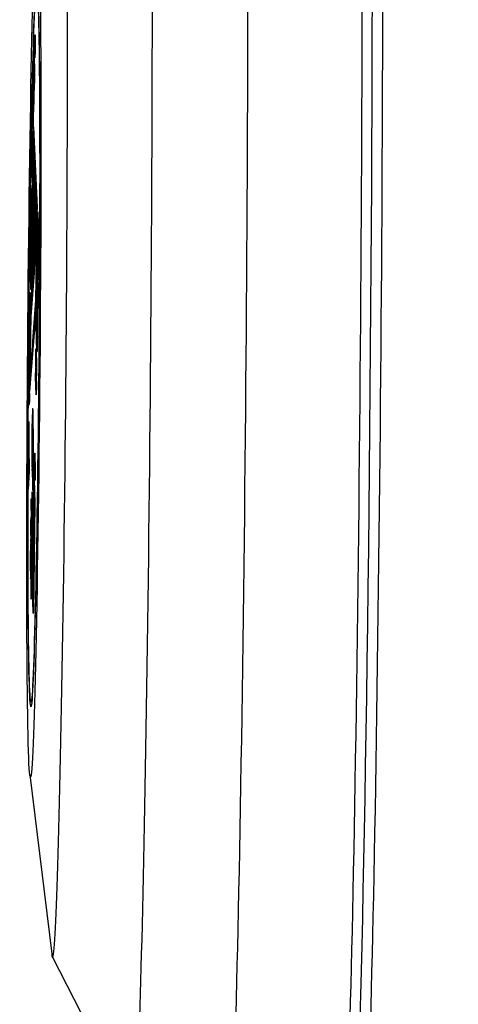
# Model space of a CAD drawing. Header units: inches. Extents: x 36 to 1719, y -84 to 1122.
# Tile 470 of 558: x 645.322 to 646.161, y 808.541 to 810.423. Entities that reach past the tile are written whole.
import ezdxf

# ---------------------------------------------------------------- set-up
doc = ezdxf.new("R2010")
doc.units = ezdxf.units.IN
doc.header["$LTSCALE"] = 48
doc.header["$MEASUREMENT"] = 0
doc.layers.add('Dimension (ANSI)', color=7, linetype='Continuous', lineweight=25)
doc.layers.add('Visible (ANSI)', color=7, linetype='Continuous', lineweight=30)
doc.styles.add('Note Text (ANSI)', font='tahoma.ttf')
doc.dimstyles.new('Architectural (ANSI)', dxfattribs={"dimscale": 48, "dimtxt": 0.125, "dimasz": 0.098425, "dimexe": 0.125, "dimexo": 0.0625, "dimgap": 0.031496, "dimtad": 0, "dimtih": 1, "dimtoh": 1, "dimdec": 4, "dimrnd": 1e-08, "dimzin": 3, "dimdsep": 46, "dimlunit": 4, "dimtxsty": 'Note Text (ANSI)', "dimcen": 0.09, "dimdle": 0.393701, "dimclrd": 256, "dimclre": 256, "dimclrt": 256, "dimadec": 0, "dimazin": 3, "dimtfac": 0.96, "dimtofl": 0, "dimtmove": 0, "dimatfit": 3, "dimfxl": 1, "dimfrac": 2, "dimtolj": 1, "dimtzin": 12, "dimlwd": -1, "dimlwe": -1, "dimarcsym": 0})

# ---------------------------------------------------------------- blocks, each defined once
blk = doc.blocks.new('*D22')
at = {"layer": 'Defpoints', "color": 0, "transparency": 16777216}
for p in [(690.0142, 1004.0529), (597.7408, 757.4914), (727.9177, 757.4914)]:
    blk.add_point(p, dxfattribs=at)
at = {"layer": 'Dimension (ANSI)', "transparency": 16777216}
for p, q in [((687.0142, 1004.0529), (591.7408, 1004.0529)), ((597.7408, 999.3285), (597.7408, 903.5717)), ((597.7408, 762.2158), (597.7408, 892.9726)), ((724.9177, 757.4914), (591.7408, 757.4914))]:
    blk.add_line(p, q, dxfattribs=at)
for points in [[(596.9534, 999.3285), (598.5282, 999.3285), (597.7408, 1004.0529)], [(596.9534, 762.2158), (598.5282, 762.2158), (597.7408, 757.4914)]]:
    blk.add_solid(points, dxfattribs=at)
at = {"layer": 'Dimension (ANSI)', "transparency": 16777216, "insert": (577.7824, 902.0599), "char_height": 6, "attachment_point": 1, "style": 'Note Text (ANSI)'}
blk.add_mtext('\\A1;20\'-6 9/16"', dxfattribs=at)

msp = doc.modelspace()

# ---------------------------------------------------------------- linework, layer by layer
at = {"layer": 'Visible (ANSI)'}
for p, q in [((645.35063, 810.37778), (645.35104, 810.38544)), ((645.35102, 810.38037), (645.35087, 810.37751)), ((645.35097, 810.35622), (645.3511, 810.38666)), ((645.35104, 810.38544), (645.35102, 810.38037)), ((645.35102, 810.38037), (645.35107, 810.38037)), ((645.35104, 810.38544), (645.35109, 810.38544)), ((645.35116, 810.3817), (645.35106, 810.35773)), ((645.3511, 810.38666), (645.35125, 810.38911)), ((645.35116, 810.35934), (645.35116, 810.3817)), ((645.35125, 810.3698), (645.35143, 810.392)), ((645.35125, 810.38911), (645.35125, 810.3698)), ((645.35125, 810.38911), (645.35141, 810.38911)), ((645.35146, 810.38646), (645.35126, 810.36091)), ((645.35136, 810.36251), (645.35146, 810.38646)), ((645.35143, 810.392), (645.35158, 810.39447)), ((645.35158, 810.39447), (645.35145, 810.36403)), ((645.35158, 810.39447), (645.35197, 810.39447)), ((645.35197, 810.39447), (645.35184, 810.36403)), ((645.34926, 810.34657), (645.35044, 810.37392)), ((645.35042, 810.36283), (645.3495, 810.34167)), ((645.35071, 810.36062), (645.3499, 810.34167)), ((645.35044, 810.37392), (645.35042, 810.36283)), ((645.35042, 810.36283), (645.35072, 810.36283)), ((645.35044, 810.37392), (645.35062, 810.37392)), ((645.35062, 810.37271), (645.35063, 810.37778)), ((645.35077, 810.37556), (645.35062, 810.37271)), ((645.35062, 810.37271), (645.35076, 810.3727)), ((645.35068, 810.35065), (645.35077, 810.37556)), ((645.35087, 810.37751), (645.35078, 810.3526)), ((645.35087, 810.37751), (645.35106, 810.37751)), ((645.35126, 810.36091), (645.35116, 810.35934)), ((645.35126, 810.36091), (645.35165, 810.36091)), ((645.35145, 810.36403), (645.35136, 810.36251)), ((645.35136, 810.36251), (645.35175, 810.36251)), ((645.35145, 810.36403), (645.35184, 810.36403)), ((645.35165, 810.36091), (645.35155, 810.35934)), ((645.35166, 810.36251), (645.35165, 810.36091)), ((645.35184, 810.36403), (645.35175, 810.36251)), ((645.34912, 810.28094), (645.34926, 810.34657)), ((645.3495, 810.34167), (645.34947, 810.32689)), ((645.3495, 810.34167), (645.3499, 810.34167)), ((645.3499, 810.34167), (645.34989, 810.33654)), ((645.35078, 810.3526), (645.35068, 810.35065)), ((645.35068, 810.35065), (645.35107, 810.35065)), ((645.35078, 810.3526), (645.35118, 810.3526)), ((645.35106, 810.35773), (645.35097, 810.35622)), ((645.35097, 810.35622), (645.35136, 810.35622)), ((645.35106, 810.35773), (645.35146, 810.35773)), ((645.35118, 810.3526), (645.35107, 810.35065)), ((645.35116, 810.35934), (645.35155, 810.35934)), ((645.35119, 810.35622), (645.35118, 810.3526)), ((645.35146, 810.35773), (645.35136, 810.35622)), ((645.35146, 810.35934), (645.35146, 810.35773)), ((645.34834, 810.31701), (645.34856, 810.32436)), ((645.34856, 810.32436), (645.34865, 810.26545)), ((645.34856, 810.32436), (645.34895, 810.32435)), ((645.34895, 810.32435), (645.34904, 810.26545)), ((645.34998, 810.32817), (645.34945, 810.3158)), ((645.34947, 810.32689), (645.35, 810.33926)), ((645.35037, 810.32817), (645.34984, 810.3158)), ((645.35, 810.33926), (645.34998, 810.32817)), ((645.34998, 810.32817), (645.35037, 810.32817)), ((645.35, 810.33926), (645.3504, 810.33926)), ((645.3504, 810.33926), (645.35037, 810.32817)), ((645.34786, 810.26327), (645.34834, 810.31701)), ((645.3503, 810.30854), (645.34912, 810.28094)), ((645.34941, 810.29956), (645.35033, 810.32097)), ((645.34945, 810.3158), (645.34941, 810.29956)), ((645.34945, 810.3158), (645.34984, 810.3158)), ((645.3507, 810.30854), (645.34951, 810.28094)), ((645.34984, 810.3158), (645.34983, 810.30921)), ((645.35033, 810.32097), (645.3503, 810.30854)), ((645.3503, 810.30854), (645.3507, 810.30854)), ((645.35033, 810.32097), (645.35073, 810.32096)), ((645.35073, 810.32096), (645.3507, 810.30854)), ((645.34705, 810.27289), (645.34727, 810.28034)), ((645.34713, 810.21398), (645.34705, 810.27289)), ((645.34727, 810.28034), (645.34786, 810.26327)), ((645.34727, 810.28034), (645.34766, 810.28034)), ((645.34766, 810.28034), (645.34794, 810.27223)), ((645.34912, 810.28094), (645.34951, 810.28094)), ((645.3477, 810.24965), (645.34775, 810.22143)), ((645.34789, 810.24733), (645.34784, 810.24551)), ((645.34789, 810.24733), (645.34829, 810.24733)), ((645.34829, 810.24733), (645.34823, 810.24551)), ((645.34865, 810.26545), (645.3484, 810.25698)), ((645.3484, 810.25698), (645.34879, 810.25697)), ((645.34865, 810.26545), (645.34904, 810.26545)), ((645.34904, 810.26545), (645.34879, 810.25697)), ((645.34784, 810.24551), (645.34823, 810.24551)), ((645.34353, 809.90781), (645.3479, 810.21792)), ((645.34543, 810.19843), (645.34568, 810.21027)), ((645.34568, 810.21027), (645.34668, 810.19333)), ((645.34568, 810.21027), (645.34607, 810.21027)), ((645.34607, 810.21027), (645.34708, 810.19333)), ((645.34735, 810.22144), (645.34713, 810.21398)), ((645.34713, 810.21398), (645.34753, 810.21398)), ((645.34735, 810.22144), (645.34775, 810.22143)), ((645.34775, 810.22143), (645.34753, 810.21398)), ((645.3479, 810.21792), (645.35536, 810.06458)), ((645.3479, 810.21792), (645.34829, 810.21792)), ((645.34829, 810.21792), (645.35576, 810.06458)), ((645.34422, 809.93486), (645.34787, 810.19472)), ((645.34518, 810.12128), (645.34543, 810.19843)), ((645.34562, 810.19477), (645.34553, 810.16386)), ((645.34601, 810.18702), (645.34562, 810.19477)), ((645.34668, 810.19333), (645.3464, 810.17954)), ((645.34668, 810.19333), (645.34708, 810.19333)), ((645.34708, 810.19333), (645.34679, 810.17953)), ((645.34787, 810.19472), (645.34811, 810.18987)), ((645.34811, 810.18987), (645.34459, 809.93982)), ((645.34835, 810.18501), (645.34497, 809.94479)), ((645.34865, 810.17874), (645.34545, 809.9512)), ((645.34618, 810.18345), (645.34548, 810.14996)), ((645.34553, 810.16386), (645.34601, 810.18702)), ((645.34556, 809.95272), (645.34872, 810.17725)), ((645.34649, 810.17954), (645.34588, 810.14995)), ((645.34896, 810.1724), (645.34594, 809.95769)), ((645.34599, 810.18736), (645.34599, 810.186)), ((645.3464, 810.17954), (645.34618, 810.18345)), ((645.3464, 810.17954), (645.34679, 810.17953)), ((645.34872, 810.17725), (645.34835, 810.18501)), ((645.34948, 810.16172), (645.34896, 810.1724)), ((645.34927, 810.16613), (645.34642, 809.9641)), ((645.34676, 809.9686), (645.34948, 810.16172)), ((645.34714, 809.97356), (645.34972, 810.15687)), ((645.34972, 810.15687), (645.35038, 810.14328)), ((645.34548, 810.14996), (645.34544, 810.13351)), ((645.34548, 810.14996), (645.34588, 810.14995)), ((645.34588, 810.14995), (645.34583, 810.13351)), ((645.34762, 809.97997), (645.35002, 810.1506)), ((645.35038, 810.14328), (645.34819, 809.98745)), ((645.34856, 809.99242), (645.35062, 810.13843)), ((645.35062, 810.13843), (645.35142, 810.12193)), ((645.34544, 810.13351), (645.34518, 810.12128)), ((645.34518, 810.12128), (645.34558, 810.12127)), ((645.34544, 810.13351), (645.34583, 810.13351)), ((645.34583, 810.13351), (645.34558, 810.12127)), ((645.34904, 809.99883), (645.35092, 810.13216)), ((645.35142, 810.12193), (645.34983, 810.00929)), ((645.35021, 810.01425), (645.35166, 810.11708)), ((645.35166, 810.11708), (645.3526, 810.09766)), ((645.34388, 810.05566), (645.34463, 810.10136)), ((645.34463, 810.10136), (645.34503, 810.10135)), ((645.34463, 810.10136), (645.34474, 810.09454)), ((645.34503, 810.10135), (645.34514, 810.09454)), ((645.35069, 810.02066), (645.35196, 810.1108)), ((645.3526, 810.09766), (645.35171, 810.03409)), ((645.34318, 810.07071), (645.34341, 810.08486)), ((645.34341, 810.08486), (645.3438, 810.08485)), ((645.34341, 810.08486), (645.34388, 810.05566)), ((645.34474, 810.09454), (645.34376, 810.03469)), ((645.3438, 810.08485), (645.34408, 810.06774)), ((645.34514, 810.09454), (645.34415, 810.03469)), ((645.34474, 810.09454), (645.34514, 810.09454)), ((645.35208, 810.03906), (645.35284, 810.09281)), ((645.35256, 810.04547), (645.35314, 810.08654)), ((645.35284, 810.09281), (645.35413, 810.06623)), ((645.34117, 809.96652), (645.34256, 810.07086)), ((645.34277, 810.0641), (645.34169, 809.9837)), ((645.34316, 810.06409), (645.34208, 809.9837)), ((645.34256, 810.07086), (645.34277, 810.0641)), ((645.34256, 810.07086), (645.34296, 810.07085)), ((645.34277, 810.0641), (645.34316, 810.06409)), ((645.34296, 810.07085), (645.34316, 810.06409)), ((645.34376, 810.03469), (645.34318, 810.07071)), ((645.35536, 810.06458), (645.34353, 809.90781)), ((645.35576, 810.06458), (645.34392, 809.9078)), ((645.35413, 810.06623), (645.35208, 810.03906)), ((645.35536, 810.06458), (645.35576, 810.06458)), ((645.35365, 809.83828), (645.35671, 810.05588)), ((645.35671, 810.05588), (645.35797, 810.00685)), ((645.35671, 810.05588), (645.35711, 810.05587)), ((645.35711, 810.05587), (645.35837, 810.00685)), ((645.34304, 809.87316), (645.35488, 810.02994)), ((645.34376, 810.03469), (645.34415, 810.03469)), ((645.35171, 810.03409), (645.35021, 810.01425)), ((645.35488, 810.02994), (645.35256, 809.86529)), ((645.35527, 810.02994), (645.35295, 809.86528)), ((645.3541, 809.84876), (645.35665, 810.03008)), ((645.35488, 810.02994), (645.35527, 810.02994)), ((645.35665, 810.03008), (645.35752, 809.99638)), ((645.342, 809.97353), (645.34258, 810.01692)), ((645.34279, 810.00988), (645.34221, 809.96649)), ((645.34258, 810.01692), (645.34279, 810.00988)), ((645.34258, 810.01692), (645.34297, 810.01692)), ((645.34318, 810.00988), (645.3426, 809.96648)), ((645.34279, 810.00988), (645.34318, 810.00988)), ((645.34297, 810.01692), (645.34318, 810.00988)), ((645.34311, 809.85603), (645.35419, 810.00289)), ((645.34983, 810.00929), (645.34856, 809.99242)), ((645.35419, 810.00289), (645.35256, 809.88684)), ((645.35489, 809.84875), (645.35716, 810.01029)), ((645.35797, 810.00685), (645.35491, 809.78926)), ((645.35837, 810.00685), (645.3553, 809.78926)), ((645.35797, 810.00685), (645.35837, 810.00685)), ((645.34169, 809.9837), (645.342, 809.97353)), ((645.34169, 809.9837), (645.34208, 809.9837)), ((645.34208, 809.9837), (645.34212, 809.98257)), ((645.34389, 809.85603), (645.35401, 809.99006)), ((645.34819, 809.98745), (645.34714, 809.97356)), ((645.35752, 809.99638), (645.35497, 809.81505)), ((645.34233, 809.928), (645.34117, 809.96652)), ((645.34221, 809.96649), (645.34265, 809.95194)), ((645.34221, 809.96649), (645.3426, 809.96648)), ((645.3426, 809.96648), (645.34304, 809.95194)), ((645.34594, 809.95769), (645.34676, 809.9686)), ((645.34265, 809.95194), (645.34233, 809.928)), ((645.34265, 809.95194), (645.34304, 809.95194)), ((645.34304, 809.95194), (645.34272, 809.928)), ((645.34497, 809.94479), (645.34556, 809.95272)), ((645.34233, 809.928), (645.34272, 809.928)), ((645.34459, 809.93982), (645.34422, 809.93486)), ((645.34124, 809.90219), (645.34163, 809.90219)), ((645.34353, 809.90781), (645.34392, 809.9078)), ((645.34108, 809.88533), (645.34053, 809.82865)), ((645.34079, 809.71293), (645.34304, 809.87316)), ((645.34145, 809.88211), (645.34093, 809.82864)), ((645.34167, 809.88011), (645.34108, 809.88533)), ((645.34112, 809.82343), (645.34167, 809.88011)), ((645.35256, 809.88684), (645.34147, 809.73998)), ((645.35256, 809.86529), (645.34079, 809.71293)), ((645.35295, 809.86528), (645.34118, 809.71292)), ((645.34147, 809.73998), (645.34311, 809.85603)), ((645.34244, 809.75281), (645.34389, 809.85603)), ((645.34389, 809.85603), (645.34311, 809.85603)), ((645.35256, 809.86529), (645.35295, 809.86528)), ((645.35491, 809.78926), (645.35365, 809.83828)), ((645.35489, 809.84875), (645.3541, 809.84876)), ((645.35497, 809.81505), (645.3541, 809.84876)), ((645.35525, 809.83484), (645.35489, 809.84875)), ((645.34053, 809.82865), (645.34093, 809.82864)), ((645.34053, 809.82865), (645.34112, 809.82343)), ((645.34093, 809.82864), (645.34115, 809.82664)), ((645.34097, 809.80643), (645.34137, 809.80642)), ((645.34034, 809.74225), (645.34095, 809.77748)), ((645.34095, 809.77748), (645.3408, 809.7539)), ((645.34095, 809.77748), (645.34135, 809.77748)), ((645.34135, 809.77748), (645.34119, 809.7539)), ((645.35308, 809.77616), (645.35334, 809.7943)), ((645.35334, 809.7943), (645.3542, 809.76059)), ((645.35334, 809.7943), (645.35373, 809.79429)), ((645.35373, 809.79429), (645.3546, 809.76059)), ((645.35491, 809.78926), (645.3553, 809.78926)), ((645.34033, 809.76623), (645.34073, 809.76622)), ((645.35257, 809.7399), (645.35283, 809.75803)), ((645.35283, 809.75803), (645.35369, 809.72433)), ((645.35283, 809.75803), (645.35322, 809.75803)), ((645.35395, 809.74246), (645.35308, 809.77616)), ((645.35322, 809.75803), (645.35409, 809.72432)), ((645.3542, 809.76059), (645.35395, 809.74246)), ((645.3542, 809.76059), (645.3546, 809.76059)), ((645.3546, 809.76059), (645.35434, 809.74246)), ((645.33987, 809.74111), (645.33963, 809.70418)), ((645.3408, 809.7539), (645.34021, 809.72284)), ((645.34119, 809.7539), (645.3406, 809.72284)), ((645.3408, 809.7539), (645.34119, 809.7539)), ((645.35344, 809.70619), (645.35257, 809.7399)), ((645.35395, 809.74246), (645.35434, 809.74246)), ((645.34021, 809.72284), (645.3401, 809.70728)), ((645.34021, 809.72284), (645.3406, 809.72284)), ((645.3406, 809.72284), (645.34052, 809.70988)), ((645.35369, 809.72433), (645.35344, 809.70619)), ((645.35369, 809.72433), (645.35409, 809.72432)), ((645.35409, 809.72432), (645.35383, 809.70619)), ((645.33963, 809.70418), (645.33992, 809.70609)), ((645.3401, 809.70728), (645.3405, 809.70988)), ((645.3405, 809.70988), (645.3404, 809.6938)), ((645.3405, 809.70988), (645.3409, 809.70988)), ((645.34079, 809.71293), (645.34118, 809.71292)), ((645.3409, 809.70988), (645.34079, 809.69379)), ((645.35344, 809.70619), (645.35383, 809.70619)), ((645.3404, 809.6938), (645.33934, 809.68691)), ((645.33934, 809.68691), (645.33973, 809.68691)), ((645.34079, 809.69379), (645.33973, 809.68691)), ((645.3404, 809.6938), (645.34079, 809.69379)), ((645.34737, 809.68), (645.34698, 809.68001)), ((645.33943, 809.65538), (645.33982, 809.65538)), ((645.34835, 809.64171), (645.34796, 809.64171)), ((645.33874, 809.61099), (645.33855, 809.55606)), ((645.33913, 809.61099), (645.33897, 809.56412)), ((645.35028, 809.5767), (645.35053, 809.59483)), ((645.35053, 809.59483), (645.3514, 809.56113)), ((645.35053, 809.59483), (645.35092, 809.59483)), ((645.35092, 809.59483), (645.35179, 809.56113)), ((645.33932, 809.57082), (645.34001, 809.58403)), ((645.34001, 809.58403), (645.33993, 809.5601)), ((645.34001, 809.58403), (645.3404, 809.58402)), ((645.3404, 809.58402), (645.34032, 809.56009)), ((645.35114, 809.543), (645.35028, 809.5767)), ((645.33993, 809.5601), (645.33816, 809.52629)), ((645.33855, 809.55606), (645.33901, 809.56499)), ((645.34032, 809.56009), (645.33855, 809.52629)), ((645.33993, 809.5601), (645.34032, 809.56009)), ((645.34642, 809.5619), (645.34603, 809.5619)), ((645.3514, 809.56113), (645.35114, 809.543)), ((645.3514, 809.56113), (645.35179, 809.56113)), ((645.35179, 809.56113), (645.35154, 809.54299)), ((645.34669, 809.33475), (645.34965, 809.54509)), ((645.34965, 809.54509), (645.35083, 809.49913)), ((645.34965, 809.54509), (645.35004, 809.54509)), ((645.35004, 809.54509), (645.35122, 809.49913)), ((645.35114, 809.543), (645.35154, 809.54299)), ((645.33816, 809.52629), (645.33855, 809.52629)), ((645.34536, 809.4735), (645.34603, 809.52125)), ((645.34616, 809.51626), (645.34569, 809.48264)), ((645.34603, 809.52125), (645.34616, 809.51626)), ((645.34603, 809.52125), (645.34643, 809.52124)), ((645.34616, 809.51626), (645.34656, 809.51626)), ((645.34656, 809.51626), (645.34639, 809.50466)), ((645.34643, 809.52124), (645.34656, 809.51626)), ((645.3474, 809.5236), (645.34701, 809.5236)), ((645.34714, 809.34522), (645.34959, 809.5193)), ((645.34959, 809.5193), (645.35037, 809.48866)), ((645.34414, 809.49459), (645.34432, 809.50771)), ((645.34464, 809.47489), (645.34414, 809.49459)), ((645.34432, 809.50771), (645.34508, 809.4782)), ((645.34432, 809.50771), (645.34471, 809.5077)), ((645.34471, 809.5077), (645.34544, 809.4793)), ((645.34587, 809.47565), (645.34628, 809.50466)), ((645.34641, 809.49967), (645.346, 809.47066)), ((645.34628, 809.50466), (645.34641, 809.49967)), ((645.34628, 809.50466), (645.34667, 809.50466)), ((645.3468, 809.49967), (645.34639, 809.47066)), ((645.34641, 809.49967), (645.3468, 809.49967)), ((645.34667, 809.50466), (645.3468, 809.49967)), ((645.35083, 809.49913), (645.34787, 809.28879)), ((645.34792, 809.34522), (645.3501, 809.4995)), ((645.35122, 809.49913), (645.34826, 809.28879)), ((645.35083, 809.49913), (645.35122, 809.49913)), ((645.34508, 809.4782), (645.34488, 809.46402)), ((645.34508, 809.4782), (645.34543, 809.4782)), ((645.34569, 809.48264), (645.34587, 809.47565)), ((645.34569, 809.48264), (645.34597, 809.48264)), ((645.35037, 809.48866), (645.34792, 809.31458)), ((645.34354, 809.45228), (645.34373, 809.466)), ((645.34373, 809.466), (645.34464, 809.47489)), ((645.34488, 809.46402), (645.34399, 809.45516)), ((645.34527, 809.46402), (645.34438, 809.45516)), ((645.34453, 809.41398), (645.3452, 809.46169)), ((645.34532, 809.4567), (645.34485, 809.42308)), ((645.34488, 809.46402), (645.34527, 809.46402)), ((645.3452, 809.46169), (645.34532, 809.4567)), ((645.3452, 809.46169), (645.34559, 809.46168)), ((645.34539, 809.4724), (645.34527, 809.46402)), ((645.34532, 809.4567), (645.34572, 809.4567)), ((645.34612, 809.444), (645.34536, 809.4735)), ((645.34572, 809.4567), (645.34556, 809.4451)), ((645.34559, 809.46168), (645.34572, 809.4567)), ((645.346, 809.47066), (645.34632, 809.45813)), ((645.346, 809.47066), (645.34639, 809.47066)), ((645.34632, 809.45813), (645.34612, 809.444)), ((645.34632, 809.45813), (645.34671, 809.45813)), ((645.34639, 809.47066), (645.34671, 809.45813)), ((645.34671, 809.45813), (645.34651, 809.44399)), ((645.3443, 809.42278), (645.34354, 809.45228)), ((645.34399, 809.45516), (645.34448, 809.43589)), ((645.34399, 809.45516), (645.34438, 809.45516)), ((645.34438, 809.45516), (645.34485, 809.43699)), ((645.34503, 809.41609), (645.34544, 809.4451)), ((645.34557, 809.44012), (645.34516, 809.4111)), ((645.34544, 809.4451), (645.34557, 809.44012)), ((645.34544, 809.4451), (645.34583, 809.4451)), ((645.34596, 809.44011), (645.34555, 809.4111)), ((645.34557, 809.44012), (645.34596, 809.44011)), ((645.34583, 809.4451), (645.34596, 809.44011)), ((645.34612, 809.444), (645.34651, 809.44399)), ((645.34353, 809.43052), (645.34393, 809.43052)), ((645.34448, 809.43589), (645.3443, 809.42278)), ((645.3443, 809.42278), (645.34465, 809.42278)), ((645.34448, 809.43589), (645.34483, 809.43589)), ((645.34485, 809.42308), (645.34503, 809.41609)), ((645.34485, 809.42308), (645.34513, 809.42308)), ((645.34528, 809.38448), (645.34453, 809.41398)), ((645.34516, 809.4111), (645.34548, 809.39857)), ((645.34516, 809.4111), (645.34555, 809.4111)), ((645.34555, 809.4111), (645.34588, 809.39857)), ((645.34452, 809.39222), (645.34491, 809.39222)), ((645.34548, 809.39857), (645.34528, 809.38448)), ((645.34528, 809.38448), (645.34568, 809.38448)), ((645.34548, 809.39857), (645.34588, 809.39857)), ((645.34588, 809.39857), (645.34568, 809.38448)), ((645.34304, 809.35434), (645.34344, 809.35433)), ((645.34792, 809.34522), (645.34714, 809.34522)), ((645.34792, 809.31458), (645.34714, 809.34522)), ((645.3482, 809.33437), (645.34792, 809.34522)), ((645.34787, 809.28879), (645.34669, 809.33475)), ((645.34403, 809.31604), (645.34442, 809.31603)), ((645.34787, 809.28879), (645.34826, 809.28879)), ((645.34361, 809.12), (645.34525, 809.11833)), ((645.34135, 808.98034), (645.38333, 808.63811)), ((645.38464, 808.63165), (645.53958, 808.33169))]:
    msp.add_line(p, q, dxfattribs=at)
for centre, major_axis, start_param, end_param in [((645.99088, 809.79584), (0.01266, 1.57278), 3.1273342, 6.2974438), ((645.95151, 809.79616), (-0.01266, -1.57278), 0, 3.1415927), ((645.9712, 809.796), (0.01251, 1.5531), 3.1558511, 6.2689268), ((645.9712, 809.796), (-0.01251, -1.5531), 0.0142585, 3.1273342), ((645.3945, 809.80064), (0.00942, 1.16942), 3.0330797, 6.3916983), ((645.73304, 809.79792), (-0.01266, -1.57278), 0.1441674, 2.1982673), ((645.55196, 809.79937), (-0.01182, -1.46823), 0.2057664, 2.1366683), ((645.3465, 809.62095), (-0.00048, -0.05905), 1.7569029, 6.8687171), ((645.3469, 809.62095), (0.00048, 0.05905), 5.062833, 6.2831853), ((645.34749, 809.58266), (0.00048, 0.05905), 1.7569029, 6.8687171), ((645.34729, 809.62095), (0.00032, 0.03937), 0.7773056, 2.3642871), ((645.34788, 809.58265), (0.00048, 0.05905), 3.1415927, 6.2831853), ((645.34827, 809.58265), (0.00032, 0.03937), 0.7773056, 2.3642871), ((645.3469, 809.62095), (-0.00048, -0.05905), 0, 0.1289371)]:
    msp.add_ellipse(centre, major_axis=major_axis, ratio=0.0142565, start_param=start_param, end_param=end_param, dxfattribs=at)
for centre, major_axis in [((645.34923, 809.80101), (0.00665, 0.82553)), ((645.34923, 809.80101), (0.00556, 0.69092)), ((645.34923, 809.80101), (0.00548, 0.68108)), ((645.3465, 809.62095), (-0.00032, -0.03937)), ((645.34749, 809.58266), (-0.00032, -0.03937))]:
    msp.add_ellipse(centre, major_axis=major_axis, ratio=0.0142565, dxfattribs=at)
for points, knots in [([(645.34834, 810.3), (645.34833, 810.29797), (645.34832, 810.29628), (645.34831, 810.29494), (645.3483, 810.29354), (645.34829, 810.29245), (645.34828, 810.29147), (645.34815, 810.27676), (645.34802, 810.26205), (645.34789, 810.24733)], [0.66410183, 0.66410183, 0.66410183, 0.66410183, 0.67395793, 0.67395793, 0.67395793, 0.68067458, 0.68067458, 0.68067458, 0.76622735, 0.76622735, 0.76622735, 0.76622735]), ([(645.3484, 810.25698), (645.34838, 810.26911), (645.34836, 810.28123), (645.34834, 810.29336), (645.34834, 810.29407), (645.34834, 810.29498), (645.34834, 810.29614), (645.34834, 810.29729), (645.34834, 810.29853), (645.34834, 810.3)], [0.564646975, 0.564646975, 0.564646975, 0.564646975, 0.649363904, 0.649363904, 0.649363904, 0.655582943, 0.655582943, 0.655582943, 0.664101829, 0.664101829, 0.664101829, 0.664101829]), ([(645.34728, 810.26386), (645.34729, 810.26268), (645.34729, 810.26163), (645.34729, 810.26063), (645.34729, 810.25969), (645.3473, 810.25875), (645.3473, 810.25782), (645.34732, 810.2457), (645.34733, 810.23357), (645.34735, 810.22144)], [0.874738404, 0.874738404, 0.874738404, 0.874738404, 0.882606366, 0.882606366, 0.882606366, 0.889323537, 0.889323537, 0.889323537, 0.974040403, 0.974040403, 0.974040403, 0.974040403]), ([(645.34784, 810.24551), (645.34768, 810.25039), (645.34752, 810.25527), (645.34736, 810.26015), (645.34734, 810.26071), (645.34733, 810.26131), (645.34732, 810.26192), (645.3473, 810.26255), (645.34729, 810.26316), (645.34728, 810.26386)], [0.77255896, 0.77255896, 0.77255896, 0.77255896, 0.85846637, 0.85846637, 0.85846637, 0.86725397, 0.86725397, 0.86725397, 0.8747384, 0.8747384, 0.8747384, 0.8747384]), ([(645.34041, 809.81111), (645.34033, 809.81187), (645.34028, 809.81364), (645.34028, 809.81637), (645.34027, 809.81911), (645.3403, 809.82415), (645.34037, 809.83127), (645.34055, 809.8494), (645.34072, 809.86753), (645.3409, 809.88565), (645.34097, 809.89286), (645.34103, 809.89763), (645.34109, 809.89973), (645.34114, 809.9019), (645.34121, 809.90267), (645.3413, 809.90191), (645.34146, 809.90044), (645.34163, 809.89898), (645.34179, 809.89752), (645.34188, 809.89675), (645.34193, 809.89497), (645.34193, 809.89216), (645.34194, 809.88936), (645.34191, 809.88447), (645.34184, 809.87735), (645.34166, 809.85922), (645.34148, 809.84109), (645.34131, 809.82296), (645.34124, 809.81584), (645.34118, 809.81114), (645.34112, 809.80889), (645.34107, 809.80671), (645.341, 809.80595), (645.34091, 809.80672), (645.34074, 809.80818), (645.34058, 809.80965), (645.34041, 809.81111)], [0, 0, 0, 0, 0.046446, 0.046446, 0.046446, 0.0971331, 0.0971331, 0.0971331, 0.2785484, 0.2785484, 0.2785484, 0.3292854, 0.3292854, 0.3292854, 0.3757316, 0.3757316, 0.3757316, 0.4998134, 0.4998134, 0.4998134, 0.5466762, 0.5466762, 0.5466762, 0.597157, 0.597157, 0.597157, 0.7784801, 0.7784801, 0.7784801, 0.8291916, 0.8291916, 0.8291916, 0.8759208, 0.8759208, 0.8759208, 1, 1, 1, 1]), ([(645.34163, 809.90219), (645.34165, 809.90219), (645.34167, 809.9021), (645.34169, 809.90191), (645.34186, 809.90044), (645.34202, 809.89898), (645.34219, 809.89751), (645.34227, 809.89675), (645.34232, 809.89497), (645.34233, 809.89216), (645.34233, 809.88936), (645.3423, 809.88447), (645.34223, 809.87734), (645.34205, 809.85921), (645.34188, 809.84109), (645.3417, 809.82296), (645.34163, 809.81583), (645.34157, 809.81114), (645.34151, 809.80888), (645.34147, 809.80726), (645.34142, 809.80642), (645.34137, 809.80642)], [0.36405667, 0.36405667, 0.36405667, 0.36405667, 0.37573165, 0.37573165, 0.37573165, 0.49981339, 0.49981339, 0.49981339, 0.54667623, 0.54667623, 0.54667623, 0.59715704, 0.59715704, 0.59715704, 0.7784801, 0.7784801, 0.7784801, 0.82919158, 0.82919158, 0.82919158, 0.86406821, 0.86406821, 0.86406821, 0.86406821]), ([(645.33934, 809.68691), (645.33947, 809.70701), (645.3396, 809.72711), (645.33974, 809.74721), (645.33978, 809.75281), (645.33982, 809.75702), (645.33987, 809.75971), (645.33992, 809.76243), (645.33998, 809.76403), (645.34005, 809.7645), (645.34013, 809.76503), (645.34021, 809.76557), (645.3403, 809.76611), (645.34037, 809.76658), (645.34041, 809.76568), (645.34043, 809.76335), (645.34045, 809.76103), (645.34044, 809.7571), (645.3404, 809.7515), (645.34038, 809.74842), (645.34036, 809.74533), (645.34034, 809.74225)], [0.19158294, 0.19158294, 0.19158294, 0.19158294, 0.35539254, 0.35539254, 0.35539254, 0.39032908, 0.39032908, 0.39032908, 0.42125126, 0.42125126, 0.42125126, 0.46599658, 0.46599658, 0.46599658, 0.49725339, 0.49725339, 0.49725339, 0.53224412, 0.53224412, 0.53224412, 0.55734485, 0.55734485, 0.55734485, 0.55734485]), ([(645.33992, 809.70609), (645.34, 809.7184), (645.34008, 809.73071), (645.34017, 809.74302), (645.34019, 809.74588), (645.34019, 809.7478), (645.34019, 809.74876), (645.34018, 809.74969), (645.34016, 809.7501), (645.34013, 809.74989), (645.34009, 809.74962), (645.34005, 809.74935), (645.34001, 809.74907), (645.33998, 809.74888), (645.33995, 809.74822), (645.33991, 809.74597), (645.33989, 809.74397), (645.33987, 809.74111)], [0.4572335, 0.4572335, 0.4572335, 0.4572335, 0.75625471, 0.75625471, 0.75625471, 0.80556718, 0.80556718, 0.80556718, 0.84442745, 0.84442745, 0.84442745, 0.91242642, 0.91242642, 0.91242642, 0.95621321, 0.95621321, 1, 1, 1, 1]), ([(645.33816, 809.52629), (645.33826, 809.5562), (645.33836, 809.5861), (645.33847, 809.61601), (645.3385, 809.62434), (645.33855, 809.63097), (645.33861, 809.63568), (645.33868, 809.64047), (645.33877, 809.64399), (645.33889, 809.64627), (645.33902, 809.64877), (645.33915, 809.65128), (645.33928, 809.65379), (645.33941, 809.6561), (645.33949, 809.65591), (645.33953, 809.65316), (645.33957, 809.65046), (645.33957, 809.64494), (645.33955, 809.63661), (645.33947, 809.61468), (645.33939, 809.59275), (645.33932, 809.57082)], [0.24928727, 0.24928727, 0.24928727, 0.24928727, 0.46243594, 0.46243594, 0.46243594, 0.50789528, 0.50789528, 0.50789528, 0.54813095, 0.54813095, 0.54813095, 0.60359163, 0.60359163, 0.60359163, 0.64405188, 0.64405188, 0.64405188, 0.68950515, 0.68950515, 0.68950515, 0.84577796, 0.84577796, 0.84577796, 0.84577796]), ([(645.33982, 809.65538), (645.33986, 809.65538), (645.3399, 809.65464), (645.33992, 809.65316), (645.33996, 809.65045), (645.33997, 809.64493), (645.33994, 809.6366), (645.33987, 809.61736), (645.33981, 809.59812), (645.33974, 809.57888)], [0.62220331, 0.62220331, 0.62220331, 0.62220331, 0.64405188, 0.64405188, 0.64405188, 0.68950515, 0.68950515, 0.68950515, 0.82662545, 0.82662545, 0.82662545, 0.82662545]), ([(645.33901, 809.56499), (645.33908, 809.5833), (645.33914, 809.60161), (645.3392, 809.61992), (645.33922, 809.62418), (645.33922, 809.6269), (645.3392, 809.62805), (645.33919, 809.62915), (645.33915, 809.62928), (645.3391, 809.62828), (645.33904, 809.62708), (645.33898, 809.62589), (645.33891, 809.62469), (645.33886, 809.62372), (645.33882, 809.62226), (645.33877, 809.61835), (645.33875, 809.61525), (645.33874, 809.61099)], [0.45659252, 0.45659252, 0.45659252, 0.45659252, 0.7600954, 0.7600954, 0.7600954, 0.81014696, 0.81014696, 0.81014696, 0.84958892, 0.84958892, 0.84958892, 0.91111555, 0.91111555, 0.91111555, 0.95555778, 0.95555778, 1, 1, 1, 1]), ([(645.33921, 809.62138), (645.3392, 809.62104), (645.3392, 809.62068), (645.33916, 809.61835), (645.33914, 809.61525), (645.33913, 809.61099)], [0.946970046, 0.946970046, 0.946970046, 0.946970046, 0.955557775, 0.955557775, 1, 1, 1, 1]), ([(645.34281, 809.35846), (645.34274, 809.36146), (645.34269, 809.36506), (645.34266, 809.3692), (645.34265, 809.37227), (645.34264, 809.37583), (645.34266, 809.38371), (645.34268, 809.38762), (645.34271, 809.39146), (645.34275, 809.39662), (645.34281, 809.40202), (645.34289, 809.40771), (645.34303, 809.41802), (645.34319, 809.42488), (645.34334, 809.42833), (645.3435, 809.4318), (645.34364, 809.43115), (645.34389, 809.42154), (645.34394, 809.41474), (645.34392, 809.4059), (645.34391, 809.39708), (645.34383, 809.38753), (645.34354, 809.36689), (645.34338, 809.35994), (645.34323, 809.3565), (645.34307, 809.35306), (645.34294, 809.35372), (645.34281, 809.35846)], [0, 0, 0, 0, 0.0816192, 0.0816192, 0.0816192, 0.1322674, 0.1322674, 0.1829156, 0.1829156, 0.1829156, 0.2515156, 0.2515156, 0.2515156, 0.3728706, 0.3728706, 0.3728706, 0.5019186, 0.5019186, 0.63044, 0.63044, 0.63044, 0.7510929, 0.7510929, 0.8728378, 0.8728378, 0.8728378, 1, 1, 1, 1]), ([(645.34393, 809.43052), (645.34401, 809.43052), (645.34409, 809.42912), (645.34428, 809.42154), (645.34433, 809.41474), (645.34432, 809.40589), (645.3443, 809.39957), (645.34426, 809.39286), (645.34418, 809.38578)], [0.4270923, 0.4270923, 0.4270923, 0.4270923, 0.50191864, 0.50191864, 0.63043997, 0.63043997, 0.63043997, 0.71704117, 0.71704117, 0.71704117, 0.71704117]), ([(645.34301, 809.37325), (645.3431, 809.36989), (645.34319, 809.36917), (645.34329, 809.37107), (645.34338, 809.37298), (645.34347, 809.37675), (645.34363, 809.38796), (645.34367, 809.39343), (645.34368, 809.39876), (645.34368, 809.40407), (645.34364, 809.40844), (645.34347, 809.41525), (645.34338, 809.41602), (645.34329, 809.4142), (645.34319, 809.41237), (645.34311, 809.40856), (645.34303, 809.40277), (645.34294, 809.39698), (645.3429, 809.39139), (645.34289, 809.38619), (645.34289, 809.38095), (645.34293, 809.37665), (645.34301, 809.37325)], [0, 0, 0, 0, 0.1377751, 0.1377751, 0.1377751, 0.2500851, 0.2500851, 0.3614669, 0.3614669, 0.3614669, 0.5006476, 0.5006476, 0.6374424, 0.6374424, 0.6374424, 0.74942, 0.74942, 0.74942, 0.8622065, 0.8622065, 0.8622065, 1, 1, 1, 1]), ([(645.34357, 809.41111), (645.34352, 809.40906), (645.34347, 809.40627), (645.34342, 809.40276), (645.34334, 809.39697), (645.34329, 809.39139), (645.34329, 809.38619), (645.34328, 809.38132), (645.34332, 809.37725), (645.34339, 809.37398)], [0.68153879, 0.68153879, 0.68153879, 0.68153879, 0.74941995, 0.74941995, 0.74941995, 0.86220654, 0.86220654, 0.86220654, 0.99033473, 0.99033473, 0.99033473, 0.99033473]), ([(645.3438, 809.32016), (645.34372, 809.32316), (645.34367, 809.32676), (645.34365, 809.3309), (645.34363, 809.33397), (645.34363, 809.33753), (645.34364, 809.34542), (645.34366, 809.34932), (645.34369, 809.35316), (645.34373, 809.35832), (645.3438, 809.36372), (645.34388, 809.36941), (645.34402, 809.37972), (645.34417, 809.38658), (645.34433, 809.39003), (645.34448, 809.3935), (645.34462, 809.39285), (645.34487, 809.38324), (645.34492, 809.37644), (645.34491, 809.3676), (645.34489, 809.35878), (645.34481, 809.34923), (645.34452, 809.32859), (645.34437, 809.32165), (645.34421, 809.3182), (645.34406, 809.31476), (645.34392, 809.31542), (645.3438, 809.32016)], [0, 0, 0, 0, 0.0816192, 0.0816192, 0.0816192, 0.1322674, 0.1322674, 0.1829156, 0.1829156, 0.1829156, 0.2515156, 0.2515156, 0.2515156, 0.3728706, 0.3728706, 0.3728706, 0.5019186, 0.5019186, 0.63044, 0.63044, 0.63044, 0.7510929, 0.7510929, 0.8728378, 0.8728378, 0.8728378, 1, 1, 1, 1]), ([(645.34491, 809.39222), (645.34499, 809.39222), (645.34507, 809.39082), (645.34527, 809.38324), (645.34532, 809.37644), (645.3453, 809.36759), (645.34528, 809.35878), (645.3452, 809.34923), (645.34491, 809.32858), (645.34476, 809.32164), (645.34461, 809.3182), (645.34454, 809.31675), (645.34448, 809.31603), (645.34442, 809.31603)], [0.4270923, 0.4270923, 0.4270923, 0.4270923, 0.50191864, 0.50191864, 0.63043997, 0.63043997, 0.63043997, 0.75109293, 0.75109293, 0.87283777, 0.87283777, 0.87283777, 0.92625943, 0.92625943, 0.92625943, 0.92625943]), ([(645.344, 809.33495), (645.34409, 809.33159), (645.34418, 809.33087), (645.34427, 809.33277), (645.34437, 809.33468), (645.34445, 809.33845), (645.34461, 809.34966), (645.34465, 809.35513), (645.34466, 809.36046), (645.34467, 809.36577), (645.34463, 809.37014), (645.34445, 809.37695), (645.34436, 809.37772), (645.34427, 809.3759), (645.34418, 809.37407), (645.34409, 809.37026), (645.34401, 809.36447), (645.34393, 809.35868), (645.34388, 809.3531), (645.34388, 809.34789), (645.34387, 809.34266), (645.34391, 809.33835), (645.344, 809.33495)], [0, 0, 0, 0, 0.1377751, 0.1377751, 0.1377751, 0.2500851, 0.2500851, 0.3614669, 0.3614669, 0.3614669, 0.5006476, 0.5006476, 0.6374424, 0.6374424, 0.6374424, 0.74942, 0.74942, 0.74942, 0.8622065, 0.8622065, 0.8622065, 1, 1, 1, 1]), ([(645.34456, 809.37282), (645.3445, 809.37076), (645.34445, 809.36798), (645.3444, 809.36446), (645.34432, 809.35867), (645.34428, 809.35309), (645.34427, 809.34789), (645.34426, 809.34302), (645.3443, 809.33895), (645.34437, 809.33568)], [0.68153879, 0.68153879, 0.68153879, 0.68153879, 0.74941995, 0.74941995, 0.74941995, 0.86220654, 0.86220654, 0.86220654, 0.99033473, 0.99033473, 0.99033473, 0.99033473]), ([(645.34377, 809.36071), (645.34372, 809.35897), (645.34367, 809.35757), (645.34362, 809.3565), (645.34356, 809.35505), (645.3435, 809.35433), (645.34344, 809.35433)], [0.835031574, 0.835031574, 0.835031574, 0.835031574, 0.872837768, 0.872837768, 0.872837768, 0.926259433, 0.926259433, 0.926259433, 0.926259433])]:
    msp.add_open_spline(points, degree=3, knots=knots, dxfattribs=at)
for points in [[(645.34839, 810.25931), (645.34836, 810.25532), (645.34832, 810.25132), (645.34829, 810.24733)], [(645.34073, 809.76622), (645.34074, 809.76622), (645.34075, 809.76618), (645.34076, 809.7661)]]:
    msp.add_open_spline(points, degree=3, dxfattribs=at)

# ---------------------------------------------------------------- dimensions: what is measured, and where the dimension line sits
at = {"layer": 'Dimension (ANSI)'}
dim = msp.add_linear_dim(base=(597.7408, 757.4914), p1=(690.01418, 1004.0529), p2=(727.91768, 757.4914), angle=270, dimstyle='Architectural (ANSI)', override={"dimgap": 0.031496, "dimdec": 4, "dimlfac": 1, "dimtol": 0, "dimlim": 0, "dimtp": 0, "dimtm": 0, "dimtdec": 2, "dimatfit": 1}, dxfattribs=at)
dim.commit()
dim.dimension.update_dxf_attribs({"geometry": '*D22', "text_midpoint": (597.7408, 898.27215), "dimtype": 160})

doc.saveas('drawing.dxf')
